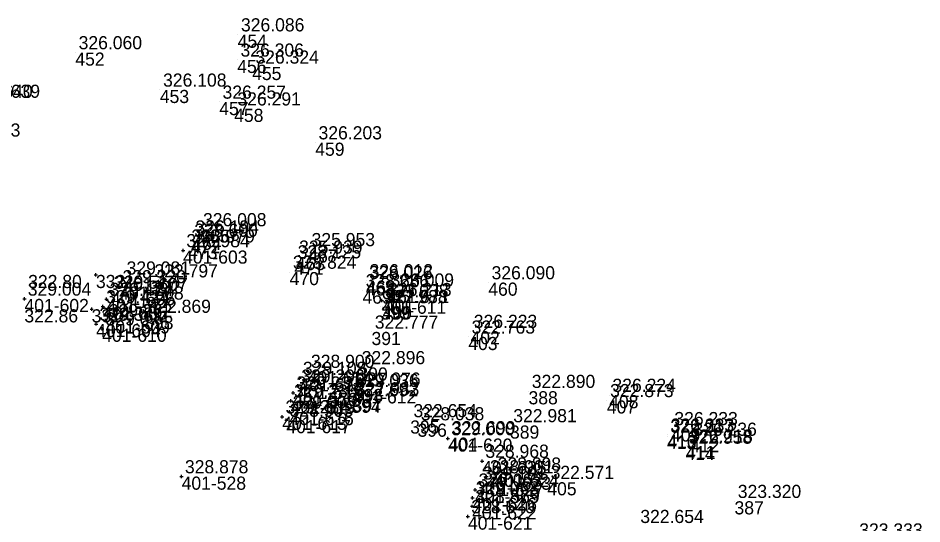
# Model space of a CAD drawing. Extents: x -829398 to -819400, y -1074439 to -1067977.
# Drawn here: x -824217.3 to -824134.6, y -1069966.5 to -1069920.2 of the extents above; entities that cross this region are included whole.
import ezdxf

# ---------------------------------------------------------------- set-up
doc = ezdxf.new("R2010")
doc.units = 0
for name, color, linetype in [('Vrstva 60', 7, 'Continuous'), ('Vrstva 61', 7, 'Continuous'), ('Čísla bodů_doměření_2012', 7, 'Continuous')]:
    doc.layers.add(name, color=color, linetype=linetype)

# ---------------------------------------------------------------- blocks, each defined once
blk = doc.blocks.new('BOD')
at = {"layer": 'Čísla bodů_doměření_2012'}
for p, q in [((-0.15, 0), (0.15, 0)), ((0, -0.15), (0, 0.15))]:
    blk.add_line(p, q, dxfattribs=at)

msp = doc.modelspace()

# ---------------------------------------------------------------- linework, layer by layer
at = {"layer": 'Vrstva 60'}
for p, q in [((-824197.19, -1069921.74), (-824197.19, -1069921.74)), ((-824212.031, -1069923.373), (-824212.031, -1069923.373)), ((-824197.231, -1069924.043), (-824197.231, -1069924.043)), ((-824195.869, -1069924.689), (-824195.869, -1069924.689)), ((-824204.311, -1069926.789), (-824204.311, -1069926.789)), ((-824198.875, -1069927.892), (-824198.875, -1069927.892)), ((-824197.513, -1069928.514), (-824197.513, -1069928.514)), ((-824190.099, -1069931.609), (-824190.099, -1069931.609)), ((-824200.659, -1069939.552), (-824200.659, -1069939.552)), ((-824201.455, -1069940.514), (-824201.455, -1069940.514)), ((-824201.351, -1069940.214), (-824201.351, -1069940.214)), ((-824201.717, -1069941.044), (-824201.717, -1069941.044)), ((-824190.734, -1069941.371), (-824190.734, -1069941.371)), ((-824192.009, -1069942.489), (-824192.009, -1069942.489)), ((-824191.877, -1069942.058), (-824191.877, -1069942.058)), ((-824205.099, -1069944.229), (-824205.099, -1069944.229)), ((-824192.439, -1069943.437), (-824192.439, -1069943.437)), ((-824185.432, -1069944.216), (-824185.432, -1069944.216)), ((-824185.475, -1069944.381), (-824185.475, -1069944.381)), ((-824174.281, -1069944.404), (-824174.281, -1069944.404)), ((-824185.785, -1069945.132), (-824185.785, -1069945.132)), ((-824183.512, -1069945.064), (-824183.512, -1069945.064)), ((-824184.095, -1069946.582), (-824184.095, -1069946.582)), ((-824183.945, -1069946.568), (-824183.945, -1069946.568)), ((-824183.731, -1069945.934), (-824183.731, -1069945.934)), ((-824205.737, -1069947.468), (-824205.737, -1069947.468)), ((-824184.955, -1069948.914), (-824184.955, -1069948.914)), ((-824175.905, -1069948.847), (-824175.905, -1069948.847)), ((-824176.108, -1069949.37), (-824176.108, -1069949.37)), ((-824186.15, -1069952.161), (-824186.15, -1069952.161)), ((-824186.569, -1069954.123), (-824186.569, -1069954.123)), ((-824170.602, -1069954.334), (-824170.602, -1069954.334)), ((-824163.23, -1069954.692), (-824163.23, -1069954.692)), ((-824186.783, -1069955.108), (-824186.783, -1069955.108)), ((-824186.685, -1069955.018), (-824186.685, -1069955.018)), ((-824163.441, -1069955.174), (-824163.441, -1069955.174)), ((-824181.419, -1069957.01), (-824181.419, -1069957.01)), ((-824180.746, -1069957.295), (-824180.746, -1069957.295)), ((-824172.296, -1069957.469), (-824172.296, -1069957.469)), ((-824157.57, -1069957.734), (-824157.57, -1069957.734)), ((-824177.897, -1069958.57), (-824177.897, -1069958.57)), ((-824157.935, -1069958.431), (-824157.935, -1069958.431)), ((-824157.907, -1069958.33), (-824157.907, -1069958.33)), ((-824155.832, -1069958.706), (-824155.832, -1069958.706)), ((-824156.255, -1069959.435), (-824156.255, -1069959.435)), ((-824156.197, -1069959.331), (-824156.197, -1069959.331)), ((-824168.884, -1069962.652), (-824168.884, -1069962.652)), ((-824151.772, -1069964.393), (-824151.772, -1069964.393))]:
    msp.add_line(p, q, dxfattribs=at)

# ---------------------------------------------------------------- block references
for p in [(-824202.182, -1069941.47), (-824210.145, -1069943.702), (-824207.645, -1069943.967), (-824208.015, -1069944.764), (-824216.681, -1069945.896), (-824209.183, -1069945.915), (-824208.791, -1069945.264), (-824210.537, -1069946.842), (-824209.508, -1069946.596), (-824184.012, -1069946.053), (-824210.124, -1069948.191), (-824209.275, -1069947.865), (-824209.574, -1069948.619), (-824190.789, -1069952.498), (-824191.526, -1069953.143), (-824191.678, -1069953.847), (-824186.745, -1069954.248), (-824192.11, -1069954.479), (-824192.338, -1069955.209), (-824193.113, -1069956.665), (-824192.461, -1069956.231), (-824192.742, -1069956.97), (-824177.965, -1069958.658), (-824174.845, -1069960.719), (-824202.313, -1069962.139), (-824174.43, -1069962.142), (-824173.724, -1069961.891), (-824175.47, -1069963.354), (-824175.069, -1069962.717), (-824175.721, -1069964.068), (-824175.759, -1069964.856), (-824176.138, -1069965.792)]:
    msp.add_blockref('BOD', p, dxfattribs=at)

# ---------------------------------------------------------------- texts
for s, p in [('454', (-824197.19, -1069922.94)), ('452', (-824212.031, -1069924.573)), ('456', (-824197.231, -1069925.243)), ('455', (-824195.869, -1069925.889)), ('453', (-824204.311, -1069927.989)), ('457', (-824198.875, -1069929.092)), ('458', (-824197.513, -1069929.714)), ('459', (-824190.099, -1069932.809)), ('465', (-824200.659, -1069940.752)), ('472', (-824201.455, -1069941.714)), ('464', (-824201.351, -1069941.414)), ('401-603', (-824202.182, -1069942.67)), ('473', (-824201.717, -1069942.244)), ('467', (-824190.734, -1069942.571)), ('471', (-824192.009, -1069943.689)), ('463', (-824191.877, -1069943.258)), ('332', (-824210.145, -1069944.902)), ('401-607', (-824207.645, -1069945.167)), ('392', (-824205.099, -1069945.429)), ('470', (-824192.439, -1069944.637)), ('462', (-824185.432, -1069945.416)), ('401-608', (-824208.015, -1069945.964)), ('468', (-824185.475, -1069945.581)), ('461', (-824183.512, -1069946.264)), ('460', (-824174.281, -1069945.604)), ('401-602', (-824216.681, -1069947.096)), ('401-606', (-824208.791, -1069946.464)), ('469', (-824185.785, -1069946.332)), ('401-605', (-824209.508, -1069947.796)), ('401-571', (-824209.183, -1069947.115)), ('399', (-824184.095, -1069947.782)), ('401-611', (-824184.012, -1069947.253)), ('400', (-824183.945, -1069947.768)), ('401', (-824183.731, -1069947.134)), ('331', (-824210.537, -1069948.042)), ('393', (-824205.737, -1069948.668)), ('401-604', (-824210.124, -1069949.391)), ('401-609', (-824209.275, -1069949.065)), ('401-610', (-824209.574, -1069949.819)), ('391', (-824184.955, -1069950.114)), ('402', (-824175.905, -1069950.047)), ('403', (-824176.108, -1069950.57)), ('401-614', (-824190.789, -1069953.698)), ('390', (-824186.15, -1069953.361)), ('401-615', (-824191.526, -1069954.343)), ('401-618', (-824191.678, -1069955.047)), ('398', (-824186.569, -1069955.323)), ('401-570', (-824192.11, -1069955.679)), ('401-612', (-824186.745, -1069955.448)), ('388', (-824170.602, -1069955.534)), ('408', (-824163.23, -1069955.892)), ('401-619', (-824192.338, -1069956.409)), ('394', (-824186.783, -1069956.308)), ('397', (-824186.685, -1069956.218)), ('407', (-824163.441, -1069956.374)), ('401-616', (-824192.461, -1069957.431)), ('401-613', (-824193.113, -1069957.865)), ('401-617', (-824192.742, -1069958.17)), ('395', (-824181.419, -1069958.21)), ('396', (-824180.746, -1069958.495)), ('389', (-824172.296, -1069958.669)), ('409', (-824157.57, -1069958.934)), ('401-620', (-824177.965, -1069959.858)), ('404', (-824177.897, -1069959.77)), ('413', (-824157.935, -1069959.631)), ('410', (-824157.907, -1069959.53)), ('412', (-824155.832, -1069959.906)), ('414', (-824156.255, -1069960.635)), ('411', (-824156.197, -1069960.531)), ('401-625', (-824174.845, -1069961.919)), ('401-528', (-824202.313, -1069963.339)), ('401-623', (-824174.43, -1069963.342)), ('401-624', (-824173.724, -1069963.091)), ('401-627', (-824175.069, -1069963.917)), ('405', (-824168.884, -1069963.852)), ('401-626', (-824175.721, -1069965.268)), ('401-569', (-824175.47, -1069964.554)), ('401-622', (-824175.759, -1069966.056)), ('387', (-824151.772, -1069965.593)), ('401-621', (-824176.138, -1069966.992))]:
    msp.add_text(s, height=1.2, dxfattribs=at).set_placement(p)
at = {"layer": 'Vrstva 61'}
for s, p in [('326.086', (-824196.89, -1069921.44)), ('326.060', (-824211.731, -1069923.073)), ('326.306', (-824196.931, -1069923.743)), ('326.324', (-824195.569, -1069924.389)), ('326.108', (-824204.011, -1069926.489)), ('325.640', (-824221.734, -1069927.515)), ('325.639', (-824221.056, -1069927.51)), ('326.257', (-824198.575, -1069927.592)), ('326.291', (-824197.213, -1069928.214)), ('328.723', (-824222.854, -1069931.057)), ('326.203', (-824189.799, -1069931.309)), ('326.008', (-824200.359, -1069939.252)), ('328.600', (-824201.155, -1069940.214)), ('326.194', (-824201.051, -1069939.914)), ('328.984', (-824201.882, -1069941.17)), ('328.979', (-824201.417, -1069940.744)), ('325.953', (-824190.434, -1069941.071)), ('325.939', (-824191.577, -1069941.758)), ('328.125', (-824191.709, -1069942.189)), ('329.081', (-824207.345, -1069943.667)), ('328.824', (-824192.139, -1069943.137)), ('329.320', (-824207.715, -1069944.464)), ('322.797', (-824204.799, -1069943.929)), ('328.026', (-824185.175, -1069944.081)), ('326.012', (-824185.132, -1069943.916)), ('326.090', (-824173.981, -1069944.104)), ('322.80', (-824216.343, -1069944.902)), ('329.517', (-824208.491, -1069944.964)), ('328.686', (-824185.485, -1069944.832)), ('326.009', (-824183.212, -1069944.764)), ('329.004', (-824216.381, -1069945.596)), ('329.424', (-824208.883, -1069945.615)), ('329.038', (-824183.712, -1069945.753)), ('322.671', (-824183.645, -1069946.268)), ('326.213', (-824183.431, -1069945.634)), ('329.424', (-824209.208, -1069946.296)), ('327.988', (-824183.795, -1069946.282)), ('329.381', (-824209.824, -1069947.891)), ('329.262', (-824208.975, -1069947.565)), ('322.869', (-824205.437, -1069947.168)), ('322.86', (-824216.688, -1069948.042)), ('329.074', (-824209.274, -1069948.319)), ('322.777', (-824184.655, -1069948.614)), ('326.223', (-824175.605, -1069948.547)), ('322.763', (-824175.808, -1069949.07)), ('322.896', (-824185.85, -1069951.861)), ('329.108', (-824191.226, -1069952.843)), ('328.900', (-824190.489, -1069952.198)), ('329.296', (-824191.378, -1069953.547)), ('329.230', (-824191.81, -1069954.179)), ('329.036', (-824186.445, -1069953.948)), ('327.976', (-824186.269, -1069953.823)), ('322.890', (-824170.302, -1069954.034)), ('326.224', (-824162.93, -1069954.392)), ('329.230', (-824192.038, -1069954.909)), ('322.692', (-824186.483, -1069954.808)), ('327.983', (-824186.385, -1069954.718)), ('322.873', (-824163.141, -1069954.874)), ('329.005', (-824192.161, -1069955.931)), ('329.284', (-824192.813, -1069956.365)), ('328.903', (-824192.442, -1069956.67)), ('322.654', (-824181.119, -1069956.71)), ('328.038', (-824180.446, -1069956.995)), ('322.981', (-824171.996, -1069957.169)), ('326.233', (-824157.27, -1069957.434)), ('329.000', (-824177.665, -1069958.358)), ('322.699', (-824177.597, -1069958.27)), ('322.917', (-824157.635, -1069958.131)), ('326.233', (-824157.607, -1069958.03)), ('326.236', (-824155.532, -1069958.406)), ('322.958', (-824155.955, -1069959.135)), ('326.218', (-824155.897, -1069959.031)), ('328.968', (-824174.545, -1069960.419)), ('328.878', (-824202.013, -1069961.839)), ('328.901', (-824174.13, -1069961.842)), ('328.898', (-824173.424, -1069961.591)), ('329.101', (-824174.769, -1069962.417)), ('322.571', (-824168.584, -1069962.352)), ('329.063', (-824175.17, -1069963.054)), ('329.063', (-824175.421, -1069963.768)), ('323.320', (-824151.472, -1069964.093)), ('328.875', (-824175.459, -1069964.556)), ('328.640', (-824175.838, -1069965.492)), ('322.654', (-824160.382, -1069966.382)), ('323.333', (-824140.368, -1069967.614))]:
    msp.add_text(s, height=1.2, dxfattribs=at).set_placement(p)

doc.saveas('drawing.dxf')
